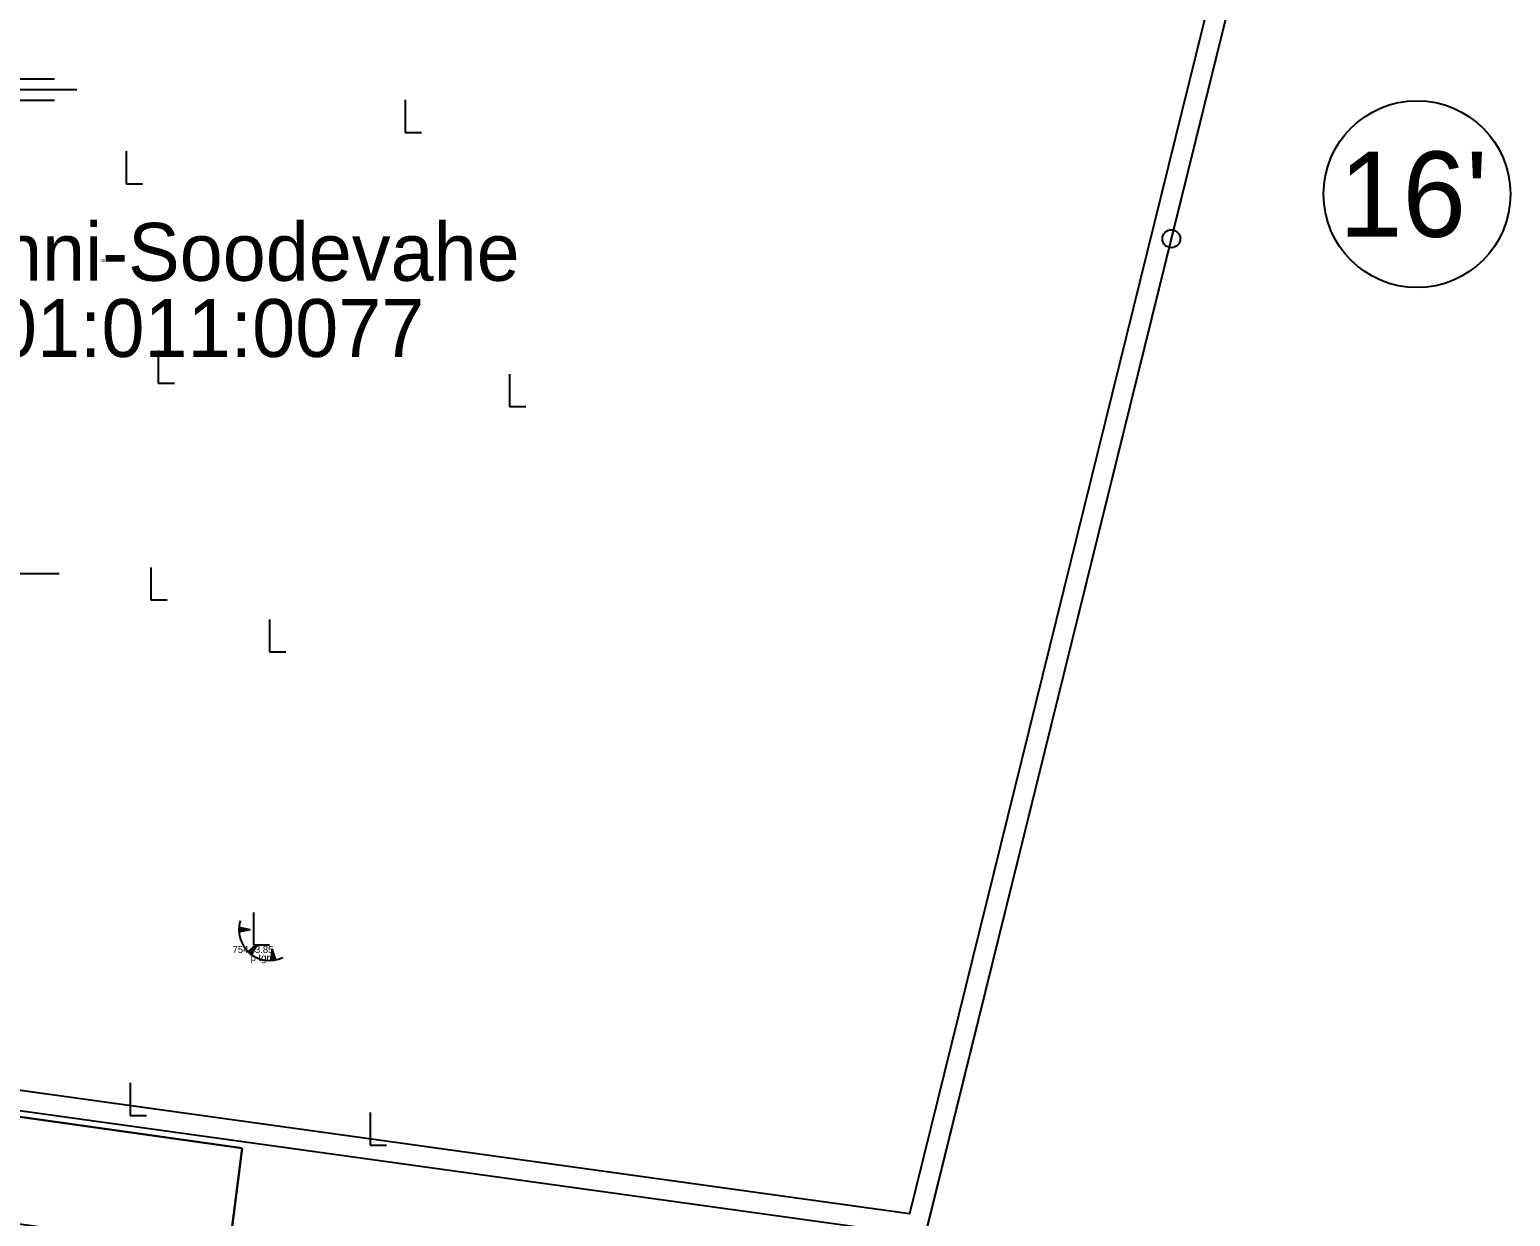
# Model space of a CAD drawing. Extents: x 544674 to 552202, y 6585829 to 6588119.
# Drawn here: x 550405.1 to 550550.9, y 6587136.7 to 6587253.6 of the extents above; entities that cross this region are included whole.
import ezdxf

# ---------------------------------------------------------------- set-up
doc = ezdxf.new("R2010")
doc.units = 0
for name, color, linetype in [('HALJASTUS', 7, 'Continuous'), ('illumineerimisjooned', 7, 'Continuous'), ('kataster', 7, 'Continuous'), ('MOOTKOOD', 7, 'Continuous'), ('MOOTKORG-EH2000', 7, 'Continuous'), ('MOOTMPUNKT', 7, 'Continuous'), ('MOOTNR', 7, 'Continuous'), ('PIIR', 7, 'Continuous'), ('RB trass', 7, 'Continuous'), ('RELJEEF', 7, 'Continuous'), ('TM_taotletav', 7, 'Continuous'), ('VORK', 7, 'Continuous')]:
    doc.layers.add(name, color=color, linetype=linetype)

# ---------------------------------------------------------------- blocks, each defined once
blk = doc.blocks.new('SOO')
at = {"layer": 'HALJASTUS'}
for p, q in [((-2.19, 0.65), (1.82, 0.65)), ((-0.8, 0), (3.2, 0)), ((-2.19, -0.65), (1.82, -0.65))]:
    blk.add_line(p, q, dxfattribs=at)
blk = doc.blocks.new('RAIESM')
at = {"layer": 'HALJASTUS'}
for p, q in [((0, 2), (0, 0)), ((0, 0), (1, 0))]:
    blk.add_line(p, q, dxfattribs=at)

msp = doc.modelspace()

# ---------------------------------------------------------------- linework, layer by layer
at = {"layer": 'illumineerimisjooned'}
msp.add_lwpolyline([(549963.2, 6587477.99), (550025.27, 6587513.53), (550076.93, 6587539.41), (550206.99, 6587393.23), (550177.68, 6587344.1), (550391.58, 6587294.57), (550393.87, 6587333.47), (550477.15, 6587330.9), (550523.44, 6587265.2), (550491.73, 6587136.93), (550356.84, 6587155.67)], dxfattribs=at)
at = {"layer": 'kataster'}
msp.add_lwpolyline([(550389.72, 6587297.05), (550525.6, 6587265.61), (550490.63, 6587124.15), (550351.66, 6587143.04)], close=True, dxfattribs=at)
at = {"layer": 'PIIR'}
for centre, radius in [((550541.73, 6587237.36), 9.2), ((550517.53, 6587232.97), 0.88)]:
    msp.add_circle(centre, radius, dxfattribs=at)
at = {"layer": 'RB trass'}
for points in [[(548929.14, 6587248.85), (549339.3, 6587192.93), (549702.89, 6587142.95), (549957.78, 6587106.44), (549964.12, 6587117), (549987.04, 6587140.7), (549996.69, 6587148.39), (550016.15, 6587163.33), (550041.79, 6587174.95), (550059.59, 6587180.38), (550085.68, 6587185.81), (550124.44, 6587185.66), (550159.59, 6587180.83), (550313.58, 6587158.95), (550396.08, 6587147.64), (550426.02, 6587143.41)], [(550426.02, 6587143.41), (550408.23, 6587005.12), (548935.46, 6587201.44), (548929.14, 6587248.85)], [(550426.02, 6587143.41), (550396.08, 6587147.64), (550313.58, 6587158.95), (550159.59, 6587180.83), (550124.44, 6587185.66), (550085.68, 6587185.81), (550059.59, 6587180.38), (550041.79, 6587174.95), (550016.15, 6587163.33), (549996.69, 6587148.39), (549987.04, 6587140.7), (549964.12, 6587117), (549957.78, 6587106.44), (549702.89, 6587142.95), (549339.3, 6587192.93), (548929.14, 6587248.85)], [(548935.46, 6587201.44), (550408.23, 6587005.12), (550426.02, 6587143.41)]]:
    msp.add_lwpolyline(points, dxfattribs=at)
at = {"layer": 'RELJEEF'}
for p, q in [((550425.7, 6587165.07), (550425.77, 6587165.12)), ((550425.7, 6587165), (550425.83, 6587165.11)), ((550425.7, 6587164.94), (550425.9, 6587165.1)), ((550425.7, 6587164.87), (550425.96, 6587165.08)), ((550425.7, 6587164.81), (550426.03, 6587165.07)), ((550426.82, 6587164.92), (550425.71, 6587165.13)), ((550425.71, 6587164.75), (550426.09, 6587165.06)), ((550426.82, 6587164.92), (550425.71, 6587164.7)), ((550425.73, 6587164.7), (550426.16, 6587165.05)), ((550425.84, 6587164.72), (550426.22, 6587165.03)), ((550425.94, 6587164.75), (550426.29, 6587165.02)), ((550426.05, 6587164.77), (550426.35, 6587165.01)), ((550426.15, 6587164.79), (550426.41, 6587165)), ((550426.26, 6587164.81), (550426.48, 6587164.98)), ((550426.37, 6587164.83), (550426.54, 6587164.97)), ((550426.47, 6587164.85), (550426.61, 6587164.96)), ((550426.58, 6587164.87), (550426.67, 6587164.95)), ((550426.68, 6587164.89), (550426.74, 6587164.93)), ((550427.48, 6587163.48), (550426.6, 6587162.77)), ((550426.64, 6587162.73), (550426.65, 6587162.81)), ((550426.69, 6587162.68), (550426.7, 6587162.85)), ((550426.74, 6587162.64), (550426.75, 6587162.9)), ((550426.79, 6587162.6), (550426.8, 6587162.94)), ((550426.84, 6587162.56), (550426.85, 6587162.98)), ((550426.89, 6587162.52), (550426.9, 6587163.02)), ((550427.48, 6587163.48), (550426.93, 6587162.49)), ((550426.94, 6587162.51), (550426.95, 6587163.06)), ((550426.99, 6587162.6), (550427.01, 6587163.1)), ((550427.04, 6587162.7), (550427.06, 6587163.14)), ((550427.1, 6587162.79), (550427.11, 6587163.18)), ((550427.15, 6587162.89), (550427.16, 6587163.22)), ((550427.2, 6587162.98), (550427.21, 6587163.26)), ((550427.26, 6587163.07), (550427.26, 6587163.3)), ((550427.31, 6587163.17), (550427.31, 6587163.34)), ((550427.36, 6587163.26), (550427.37, 6587163.38)), ((550427.42, 6587163.36), (550427.42, 6587163.43)), ((550428.95, 6587163.03), (550428.86, 6587161.9)), ((550429.12, 6587161.92), (550428.88, 6587162.16)), ((550429.25, 6587161.94), (550428.89, 6587162.29)), ((550429.19, 6587161.93), (550428.89, 6587162.22)), ((550429.26, 6587162.07), (550428.9, 6587162.42)), ((550429.29, 6587161.97), (550428.9, 6587162.36)), ((550429.19, 6587162.28), (550428.91, 6587162.55)), ((550429.22, 6587162.18), (550428.91, 6587162.49)), ((550429.12, 6587162.48), (550428.92, 6587162.68)), ((550429.16, 6587162.38), (550428.92, 6587162.62)), ((550429.06, 6587162.69), (550428.93, 6587162.81)), ((550429.09, 6587162.59), (550428.93, 6587162.75)), ((550428.99, 6587162.9), (550428.94, 6587162.95)), ((550429.02, 6587162.79), (550428.94, 6587162.88)), ((550428.95, 6587163.03), (550429.29, 6587161.95)), ((550429, 6587161.91), (550428.87, 6587162.03)), ((550428.93, 6587161.9), (550428.87, 6587161.96)), ((550429.06, 6587161.91), (550428.88, 6587162.09))]:
    msp.add_line(p, q, dxfattribs=at)
msp.add_arc((550428.73, 6587164.92), 3.03, 163.4234, 295.1745, dxfattribs=at)
at = {"layer": 'TM_taotletav'}
msp.add_lwpolyline([(549693.56, 6587512.96), (549937.67, 6587624.14), (549954.94, 6587516.54), (549960.97, 6587479.02), (550024.32, 6587515.29), (550077.4, 6587541.89), (550209.46, 6587393.46), (550180.8, 6587345.43), (550389.72, 6587297.05), (550391.99, 6587335.53), (550478.21, 6587332.87), (550525.6, 6587265.61), (550517.53, 6587232.97), (550493.24, 6587134.7), (550354.37, 6587153.99), (550164.05, 6587180.66), (549967.77, 6587208.82), (549954.26, 6587302.12), (549759.8, 6587281.78)], dxfattribs=at)
at = {"layer": 'VORK'}
msp.add_line((550392, 6587200), (550408, 6587200), dxfattribs=at)

# ---------------------------------------------------------------- block references
at = {"layer": 'HALJASTUS', "xscale": 1.6, "yscale": 1.6000000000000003}
for name, p in [('SOO', (550404.61, 6587247.67)), ('RAIESM', (550442.08, 6587243.44)), ('RAIESM', (550414.59, 6587238.38)), ('RAIESM', (550417.75, 6587218.75)), ('RAIESM', (550452.36, 6587216.45)), ('RAIESM', (550417.02, 6587197.41)), ('RAIESM', (550428.71, 6587192.28)), ('RAIESM', (550427.12, 6587163.43)), ('RAIESM', (550414.98, 6587146.63)), ('RAIESM', (550438.63, 6587143.71))]:
    msp.add_blockref(name, p, dxfattribs=at)

# ---------------------------------------------------------------- texts
at = {"layer": 'kataster'}
for s, p in [('Viikmanni-Soodevahe', (550379.2, 6587228.83)), ('65301:011:0077', (550388.85, 6587221.33))]:
    msp.add_text(s, height=5.7, dxfattribs=at).set_placement(p)
at = {"layer": 'MOOTKOOD'}
msp.add_text('p tgm', height=0.7, dxfattribs=at).set_placement((550426.85, 6587161.83))
at = {"layer": 'MOOTKORG-EH2000'}
for s, height, p in [(' 39.47', 0.3, (550411.93, 6587230.67)), ('43.85', 0.7, (550426.75, 6587162.63))]:
    msp.add_text(s, height=height, dxfattribs=at).set_placement(p)
at = {"layer": 'MOOTMPUNKT'}
msp.add_text('+', height=0.7, dxfattribs=at).set_placement((550426.52, 6587162.28))
at = {"layer": 'MOOTNR'}
msp.add_text('754', height=0.7, dxfattribs=at).set_placement((550425.07, 6587162.63))
at = {"layer": 'PIIR'}
msp.add_text("16'", height=8.4, dxfattribs=at).set_placement((550534.06, 6587233.16))

doc.saveas('drawing.dxf')
